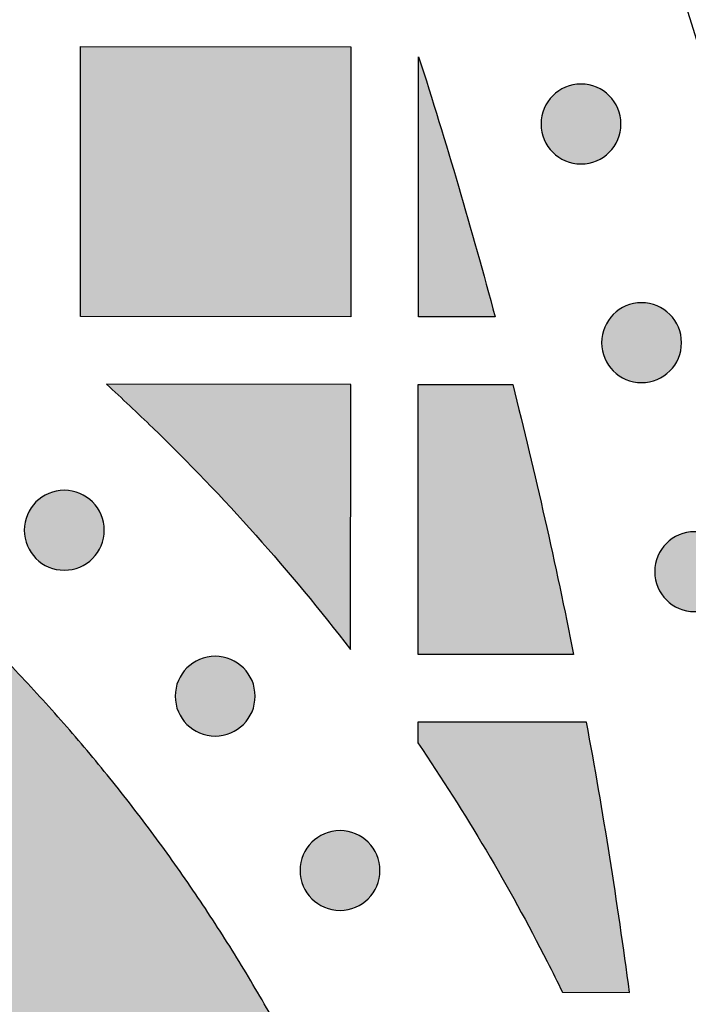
# Model space of a CAD drawing. Header units: millimetres. Extents: x -3873 to -97, y 912 to 4165.
# Tile 205 of 656: x -3120 to -3090, y 1489 to 1532. Entities that reach past the tile are written whole.
import ezdxf

# ---------------------------------------------------------------- set-up
doc = ezdxf.new("R2010")
doc.units = ezdxf.units.MM
doc.layers.add('pattern', color=7, linetype='Continuous', true_color=0x000000)

msp = doc.modelspace()

# ---------------------------------------------------------------- hatches: boundary and pattern name
at = {"layer": 'pattern'}
for points in [[(-3105.134, 1519.213), (-3117.134, 1519.224), (-3117.123, 1531.224), (-3105.123, 1531.212)], [(-3098.726, 1519.207), (-3102.134, 1519.21), (-3102.123, 1530.767), (-3100.352, 1525.008)], [(-3096.167, 1529.032), (-3096.139, 1529.059), (-3096.11, 1529.086), (-3096.08, 1529.113), (-3096.049, 1529.139), (-3096.018, 1529.165), (-3095.985, 1529.19), (-3095.952, 1529.215), (-3095.918, 1529.239), (-3095.883, 1529.262), (-3095.847, 1529.285), (-3095.811, 1529.307), (-3095.773, 1529.328), (-3095.735, 1529.349), (-3095.697, 1529.368), (-3095.657, 1529.387), (-3095.617, 1529.405), (-3095.576, 1529.422), (-3095.535, 1529.438), (-3095.493, 1529.453), (-3095.45, 1529.467), (-3095.407, 1529.48), (-3095.364, 1529.492), (-3095.32, 1529.503), (-3095.276, 1529.513), (-3095.231, 1529.522), (-3095.186, 1529.529), (-3095.141, 1529.536), (-3095.095, 1529.541), (-3095.05, 1529.545), (-3095.004, 1529.548), (-3094.958, 1529.55), (-3094.912, 1529.55), (-3094.866, 1529.55), (-3094.82, 1529.548), (-3094.775, 1529.545), (-3094.729, 1529.541), (-3094.683, 1529.535), (-3094.638, 1529.529), (-3094.593, 1529.521), (-3094.549, 1529.512), (-3094.504, 1529.502), (-3094.46, 1529.491), (-3094.417, 1529.479), (-3094.374, 1529.466), (-3094.332, 1529.452), (-3094.29, 1529.437), (-3094.248, 1529.421), (-3094.208, 1529.404), (-3094.167, 1529.386), (-3094.128, 1529.367), (-3094.089, 1529.347), (-3094.051, 1529.326), (-3094.014, 1529.305), (-3093.978, 1529.283), (-3093.942, 1529.26), (-3093.907, 1529.237), (-3093.873, 1529.213), (-3093.84, 1529.188), (-3093.807, 1529.163), (-3093.776, 1529.137), (-3093.745, 1529.111), (-3093.715, 1529.084), (-3093.686, 1529.057), (-3093.658, 1529.029), (-3093.63, 1529.001), (-3093.603, 1528.972), (-3093.577, 1528.942), (-3093.55, 1528.911), (-3093.525, 1528.88), (-3093.5, 1528.847), (-3093.475, 1528.814), (-3093.451, 1528.78), (-3093.428, 1528.745), (-3093.405, 1528.709), (-3093.383, 1528.673), (-3093.362, 1528.635), (-3093.341, 1528.597), (-3093.321, 1528.559), (-3093.303, 1528.519), (-3093.285, 1528.479), (-3093.268, 1528.438), (-3093.252, 1528.397), (-3093.237, 1528.355), (-3093.223, 1528.312), (-3093.21, 1528.269), (-3093.198, 1528.226), (-3093.187, 1528.182), (-3093.177, 1528.138), (-3093.168, 1528.093), (-3093.161, 1528.048), (-3093.154, 1528.003), (-3093.149, 1527.957), (-3093.145, 1527.912), (-3093.142, 1527.866), (-3093.14, 1527.82), (-3093.14, 1527.774), (-3093.14, 1527.728), (-3093.142, 1527.682), (-3093.145, 1527.637), (-3093.149, 1527.591), (-3093.155, 1527.545), (-3093.161, 1527.5), (-3093.169, 1527.455), (-3093.178, 1527.411), (-3093.187, 1527.366), (-3093.198, 1527.322), (-3093.21, 1527.279), (-3093.224, 1527.236), (-3093.238, 1527.194), (-3093.253, 1527.152), (-3093.269, 1527.11), (-3093.286, 1527.07), (-3093.304, 1527.03), (-3093.323, 1526.99), (-3093.343, 1526.951), (-3093.363, 1526.913), (-3093.385, 1526.876), (-3093.407, 1526.84), (-3093.429, 1526.804), (-3093.453, 1526.769), (-3093.477, 1526.735), (-3093.502, 1526.702), (-3093.527, 1526.669), (-3093.553, 1526.638), (-3093.579, 1526.607), (-3093.606, 1526.577), (-3093.633, 1526.548), (-3093.66, 1526.52), (-3093.689, 1526.493), (-3093.718, 1526.465), (-3093.748, 1526.439), (-3093.778, 1526.413), (-3093.81, 1526.387), (-3093.842, 1526.362), (-3093.876, 1526.337), (-3093.91, 1526.313), (-3093.945, 1526.29), (-3093.981, 1526.267), (-3094.017, 1526.245), (-3094.054, 1526.224), (-3094.092, 1526.203), (-3094.131, 1526.184), (-3094.171, 1526.165), (-3094.211, 1526.147), (-3094.251, 1526.13), (-3094.293, 1526.114), (-3094.335, 1526.099), (-3094.377, 1526.085), (-3094.42, 1526.072), (-3094.464, 1526.06), (-3094.508, 1526.049), (-3094.552, 1526.039), (-3094.597, 1526.03), (-3094.642, 1526.023), (-3094.687, 1526.016), (-3094.732, 1526.011), (-3094.778, 1526.007), (-3094.824, 1526.004), (-3094.87, 1526.002), (-3094.916, 1526.002), (-3094.961, 1526.002), (-3095.007, 1526.004), (-3095.053, 1526.007), (-3095.099, 1526.011), (-3095.144, 1526.017), (-3095.189, 1526.023), (-3095.234, 1526.031), (-3095.279, 1526.04), (-3095.323, 1526.049), (-3095.367, 1526.06), (-3095.411, 1526.073), (-3095.454, 1526.086), (-3095.496, 1526.1), (-3095.538, 1526.115), (-3095.579, 1526.131), (-3095.62, 1526.148), (-3095.66, 1526.166), (-3095.7, 1526.185), (-3095.738, 1526.205), (-3095.776, 1526.225), (-3095.814, 1526.247), (-3095.85, 1526.269), (-3095.886, 1526.291), (-3095.921, 1526.315), (-3095.955, 1526.339), (-3095.988, 1526.364), (-3096.02, 1526.389), (-3096.052, 1526.415), (-3096.083, 1526.441), (-3096.113, 1526.468), (-3096.141, 1526.495), (-3096.17, 1526.522), (-3096.197, 1526.551), (-3096.224, 1526.58), (-3096.251, 1526.61), (-3096.277, 1526.64), (-3096.303, 1526.672), (-3096.328, 1526.704), (-3096.353, 1526.738), (-3096.377, 1526.772), (-3096.4, 1526.807), (-3096.423, 1526.843), (-3096.445, 1526.879), (-3096.466, 1526.916), (-3096.486, 1526.954), (-3096.506, 1526.993), (-3096.525, 1527.033), (-3096.543, 1527.073), (-3096.56, 1527.113), (-3096.576, 1527.155), (-3096.591, 1527.197), (-3096.605, 1527.239), (-3096.618, 1527.282), (-3096.63, 1527.326), (-3096.641, 1527.37), (-3096.651, 1527.414), (-3096.66, 1527.459), (-3096.667, 1527.504), (-3096.674, 1527.549), (-3096.679, 1527.594), (-3096.683, 1527.64), (-3096.686, 1527.686), (-3096.688, 1527.732), (-3096.688, 1527.778), (-3096.687, 1527.823), (-3096.686, 1527.869), (-3096.683, 1527.915), (-3096.678, 1527.961), (-3096.673, 1528.006), (-3096.667, 1528.051), (-3096.659, 1528.096), (-3096.65, 1528.141), (-3096.64, 1528.185), (-3096.629, 1528.229), (-3096.617, 1528.273), (-3096.604, 1528.316), (-3096.59, 1528.358), (-3096.575, 1528.4), (-3096.559, 1528.441), (-3096.541, 1528.482), (-3096.524, 1528.522), (-3096.505, 1528.562), (-3096.485, 1528.6), (-3096.464, 1528.638), (-3096.443, 1528.676), (-3096.421, 1528.712), (-3096.398, 1528.748), (-3096.375, 1528.783), (-3096.351, 1528.817), (-3096.326, 1528.85), (-3096.301, 1528.882), (-3096.275, 1528.914), (-3096.249, 1528.945), (-3096.222, 1528.975), (-3096.195, 1529.004)], [(-3100.519, 1457.437), (-3100.543, 1459.243), (-3100.619, 1461.05), (-3100.748, 1462.857), (-3100.93, 1464.661), (-3101.164, 1466.46), (-3101.451, 1468.252), (-3101.79, 1470.033), (-3102.182, 1471.803), (-3102.625, 1473.557), (-3103.119, 1475.295), (-3103.664, 1477.014), (-3104.258, 1478.711), (-3104.901, 1480.385), (-3105.59, 1482.033), (-3106.326, 1483.653), (-3107.106, 1485.245), (-3107.845, 1486.66), (-3108.615, 1488.062), (-3109.413, 1489.449), (-3110.242, 1490.822), (-3111.099, 1492.178), (-3111.984, 1493.516), (-3112.898, 1494.837), (-3113.838, 1496.139), (-3114.806, 1497.421), (-3115.799, 1498.683), (-3116.818, 1499.923), (-3117.862, 1501.141), (-3118.93, 1502.337), (-3120.021, 1503.508), (-3121.135, 1504.656), (-3122.27, 1505.779), (-3124.046, 1507.459), (-3125.865, 1509.099), (-3127.726, 1510.698), (-3129.628, 1512.255), (-3131.569, 1513.767), (-3133.547, 1515.233), (-3135.561, 1516.652), (-3137.609, 1518.023), (-3139.69, 1519.344), (-3141.801, 1520.614), (-3143.94, 1521.832), (-3146.107, 1522.998), (-3148.298, 1524.11), (-3150.512, 1525.168), (-3152.747, 1526.171), (-3155.001, 1527.118), (-3171.697, 1520.742), (-3159.518, 1516), (-3157.528, 1515.164), (-3155.555, 1514.279), (-3153.6, 1513.345), (-3151.665, 1512.363), (-3149.753, 1511.334), (-3147.863, 1510.258), (-3146, 1509.137), (-3144.163, 1507.97), (-3142.354, 1506.76), (-3140.576, 1505.507), (-3138.83, 1504.213), (-3137.116, 1502.878), (-3135.437, 1501.504), (-3133.794, 1500.092), (-3132.188, 1498.643), (-3130.62, 1497.16), (-3129.66, 1496.211), (-3128.719, 1495.241), (-3127.796, 1494.25), (-3126.893, 1493.24), (-3126.011, 1492.21), (-3125.15, 1491.161), (-3124.31, 1490.095), (-3123.492, 1489.011), (-3122.696, 1487.91), (-3121.924, 1486.793), (-3121.175, 1485.662), (-3120.451, 1484.515), (-3119.751, 1483.355), (-3119.075, 1482.182), (-3118.425, 1480.997), (-3117.8, 1479.8), (-3117.175, 1478.524), (-3116.585, 1477.225), (-3116.032, 1475.902), (-3115.517, 1474.559), (-3115.041, 1473.196), (-3114.604, 1471.815), (-3114.208, 1470.419), (-3113.853, 1469.008), (-3113.539, 1467.586), (-3113.267, 1466.152), (-3113.037, 1464.711), (-3112.849, 1463.263), (-3112.703, 1461.81), (-3112.6, 1460.354), (-3112.538, 1458.898), (-3112.519, 1457.443), (-3112.54, 1455.988), (-3112.602, 1454.532), (-3112.707, 1453.077), (-3112.854, 1451.625), (-3113.043, 1450.177), (-3113.274, 1448.736), (-3113.548, 1447.303), (-3113.863, 1445.881), (-3114.219, 1444.471), (-3114.617, 1443.075), (-3115.055, 1441.695), (-3115.532, 1440.332), (-3116.048, 1438.99), (-3116.602, 1437.668), (-3117.193, 1436.368), (-3117.82, 1435.093), (-3118.446, 1433.897), (-3119.097, 1432.712), (-3119.773, 1431.54), (-3120.474, 1430.381), (-3121.2, 1429.235), (-3121.95, 1428.104), (-3122.723, 1426.988), (-3123.519, 1425.888), (-3124.338, 1424.804), (-3125.179, 1423.739), (-3126.041, 1422.691), (-3126.925, 1421.662), (-3127.828, 1420.652), (-3128.752, 1419.662), (-3129.694, 1418.693), (-3130.654, 1417.744), (-3132.224, 1416.263), (-3133.831, 1414.816), (-3135.476, 1413.405), (-3137.156, 1412.032), (-3138.87, 1410.699), (-3140.618, 1409.406), (-3142.397, 1408.155), (-3144.207, 1406.946), (-3146.045, 1405.781), (-3147.909, 1404.661), (-3149.8, 1403.587), (-3151.713, 1402.56), (-3153.649, 1401.58), (-3155.605, 1400.647), (-3157.579, 1399.764), (-3159.569, 1398.929), (-3171.752, 1394.198), (-3155.062, 1387.808), (-3152.807, 1388.753), (-3150.571, 1389.754), (-3148.356, 1390.81), (-3146.164, 1391.92), (-3143.997, 1393.084), (-3141.856, 1394.3), (-3139.744, 1395.569), (-3137.662, 1396.888), (-3135.613, 1398.257), (-3133.597, 1399.674), (-3131.618, 1401.139), (-3129.676, 1402.649), (-3127.773, 1404.204), (-3125.91, 1405.801), (-3124.089, 1407.44), (-3122.312, 1409.119), (-3121.176, 1410.24), (-3120.061, 1411.387), (-3118.969, 1412.558), (-3117.9, 1413.752), (-3116.855, 1414.969), (-3115.835, 1416.209), (-3114.841, 1417.469), (-3113.872, 1418.751), (-3112.93, 1420.052), (-3112.016, 1421.372), (-3111.129, 1422.71), (-3110.271, 1424.065), (-3109.441, 1425.437), (-3108.641, 1426.824), (-3107.871, 1428.225), (-3107.131, 1429.639), (-3106.349, 1431.23), (-3105.612, 1432.85), (-3104.92, 1434.497), (-3104.277, 1436.17), (-3103.681, 1437.867), (-3103.135, 1439.585), (-3102.639, 1441.322), (-3102.194, 1443.076), (-3101.801, 1444.845), (-3101.46, 1446.626), (-3101.172, 1448.417), (-3100.936, 1450.215), (-3100.753, 1452.019), (-3100.622, 1453.826), (-3100.545, 1455.632)], [(-3093.481, 1519.317), (-3093.453, 1519.344), (-3093.424, 1519.371), (-3093.394, 1519.398), (-3093.364, 1519.424), (-3093.332, 1519.45), (-3093.299, 1519.475), (-3093.266, 1519.5), (-3093.232, 1519.524), (-3093.197, 1519.547), (-3093.161, 1519.57), (-3093.125, 1519.592), (-3093.088, 1519.613), (-3093.05, 1519.634), (-3093.011, 1519.653), (-3092.971, 1519.672), (-3092.931, 1519.69), (-3092.89, 1519.707), (-3092.849, 1519.723), (-3092.807, 1519.738), (-3092.765, 1519.752), (-3092.722, 1519.765), (-3092.678, 1519.777), (-3092.634, 1519.788), (-3092.59, 1519.798), (-3092.545, 1519.807), (-3092.5, 1519.814), (-3092.455, 1519.821), (-3092.41, 1519.826), (-3092.364, 1519.83), (-3092.318, 1519.833), (-3092.272, 1519.835), (-3092.226, 1519.835), (-3092.18, 1519.835), (-3092.135, 1519.833), (-3092.089, 1519.83), (-3092.043, 1519.826), (-3091.998, 1519.82), (-3091.952, 1519.814), (-3091.907, 1519.806), (-3091.863, 1519.797), (-3091.819, 1519.787), (-3091.775, 1519.776), (-3091.731, 1519.764), (-3091.688, 1519.751), (-3091.646, 1519.737), (-3091.604, 1519.722), (-3091.563, 1519.706), (-3091.522, 1519.689), (-3091.482, 1519.671), (-3091.442, 1519.652), (-3091.404, 1519.632), (-3091.366, 1519.612), (-3091.328, 1519.59), (-3091.292, 1519.568), (-3091.256, 1519.545), (-3091.221, 1519.522), (-3091.187, 1519.498), (-3091.154, 1519.473), (-3091.122, 1519.448), (-3091.09, 1519.422), (-3091.059, 1519.396), (-3091.029, 1519.369), (-3091, 1519.342), (-3090.972, 1519.314), (-3090.945, 1519.286), (-3090.918, 1519.257), (-3090.891, 1519.227), (-3090.865, 1519.197), (-3090.839, 1519.165), (-3090.814, 1519.132), (-3090.789, 1519.099), (-3090.765, 1519.065), (-3090.742, 1519.03), (-3090.719, 1518.994), (-3090.697, 1518.958), (-3090.676, 1518.921), (-3090.655, 1518.882), (-3090.636, 1518.844), (-3090.617, 1518.804), (-3090.599, 1518.764), (-3090.582, 1518.723), (-3090.566, 1518.682), (-3090.551, 1518.64), (-3090.537, 1518.598), (-3090.524, 1518.555), (-3090.512, 1518.511), (-3090.501, 1518.467), (-3090.491, 1518.423), (-3090.482, 1518.378), (-3090.475, 1518.333), (-3090.468, 1518.288), (-3090.463, 1518.243), (-3090.459, 1518.197), (-3090.456, 1518.151), (-3090.454, 1518.105), (-3090.454, 1518.059), (-3090.454, 1518.013), (-3090.456, 1517.968), (-3090.459, 1517.922), (-3090.463, 1517.876), (-3090.469, 1517.831), (-3090.475, 1517.785), (-3090.483, 1517.74), (-3090.492, 1517.696), (-3090.502, 1517.652), (-3090.513, 1517.608), (-3090.525, 1517.564), (-3090.538, 1517.521), (-3090.552, 1517.479), (-3090.567, 1517.437), (-3090.583, 1517.395), (-3090.6, 1517.355), (-3090.618, 1517.315), (-3090.637, 1517.275), (-3090.657, 1517.237), (-3090.677, 1517.199), (-3090.699, 1517.161), (-3090.721, 1517.125), (-3090.744, 1517.089), (-3090.767, 1517.054), (-3090.791, 1517.02), (-3090.816, 1516.987), (-3090.841, 1516.954), (-3090.867, 1516.923), (-3090.893, 1516.892), (-3090.92, 1516.862), (-3090.947, 1516.833), (-3090.975, 1516.805), (-3091.003, 1516.778), (-3091.032, 1516.751), (-3091.062, 1516.724), (-3091.093, 1516.698), (-3091.124, 1516.672), (-3091.157, 1516.647), (-3091.19, 1516.622), (-3091.224, 1516.598), (-3091.259, 1516.575), (-3091.295, 1516.552), (-3091.331, 1516.53), (-3091.369, 1516.509), (-3091.407, 1516.488), (-3091.445, 1516.469), (-3091.485, 1516.45), (-3091.525, 1516.432), (-3091.566, 1516.415), (-3091.607, 1516.399), (-3091.649, 1516.384), (-3091.691, 1516.37), (-3091.734, 1516.357), (-3091.778, 1516.345), (-3091.822, 1516.334), (-3091.866, 1516.324), (-3091.911, 1516.315), (-3091.956, 1516.308), (-3092.001, 1516.301), (-3092.047, 1516.296), (-3092.092, 1516.292), (-3092.138, 1516.289), (-3092.184, 1516.287), (-3092.23, 1516.287), (-3092.276, 1516.287), (-3092.322, 1516.289), (-3092.367, 1516.292), (-3092.413, 1516.296), (-3092.458, 1516.302), (-3092.504, 1516.308), (-3092.549, 1516.316), (-3092.593, 1516.325), (-3092.638, 1516.335), (-3092.681, 1516.346), (-3092.725, 1516.358), (-3092.768, 1516.371), (-3092.81, 1516.385), (-3092.852, 1516.4), (-3092.894, 1516.416), (-3092.934, 1516.433), (-3092.974, 1516.451), (-3093.014, 1516.47), (-3093.053, 1516.49), (-3093.091, 1516.51), (-3093.128, 1516.532), (-3093.164, 1516.554), (-3093.2, 1516.577), (-3093.235, 1516.6), (-3093.269, 1516.624), (-3093.302, 1516.649), (-3093.335, 1516.674), (-3093.366, 1516.7), (-3093.397, 1516.726), (-3093.427, 1516.753), (-3093.456, 1516.78), (-3093.484, 1516.808), (-3093.511, 1516.836), (-3093.539, 1516.865), (-3093.565, 1516.895), (-3093.591, 1516.926), (-3093.617, 1516.957), (-3093.642, 1516.99), (-3093.667, 1517.023), (-3093.691, 1517.057), (-3093.714, 1517.092), (-3093.737, 1517.128), (-3093.759, 1517.164), (-3093.78, 1517.202), (-3093.801, 1517.24), (-3093.82, 1517.278), (-3093.839, 1517.318), (-3093.857, 1517.358), (-3093.874, 1517.399), (-3093.89, 1517.44), (-3093.905, 1517.482), (-3093.919, 1517.524), (-3093.932, 1517.567), (-3093.944, 1517.611), (-3093.955, 1517.655), (-3093.965, 1517.699), (-3093.974, 1517.744), (-3093.981, 1517.789), (-3093.988, 1517.834), (-3093.993, 1517.879), (-3093.997, 1517.925), (-3094, 1517.971), (-3094.002, 1518.017), (-3094.002, 1518.063), (-3094.002, 1518.109), (-3094, 1518.155), (-3093.997, 1518.2), (-3093.993, 1518.246), (-3093.987, 1518.291), (-3093.981, 1518.337), (-3093.973, 1518.382), (-3093.964, 1518.426), (-3093.954, 1518.471), (-3093.943, 1518.514), (-3093.931, 1518.558), (-3093.918, 1518.601), (-3093.904, 1518.643), (-3093.889, 1518.685), (-3093.873, 1518.727), (-3093.856, 1518.767), (-3093.838, 1518.807), (-3093.819, 1518.847), (-3093.799, 1518.885), (-3093.779, 1518.923), (-3093.757, 1518.961), (-3093.735, 1518.997), (-3093.713, 1519.033), (-3093.689, 1519.068), (-3093.665, 1519.102), (-3093.64, 1519.135), (-3093.615, 1519.168), (-3093.589, 1519.199), (-3093.563, 1519.23), (-3093.536, 1519.26), (-3093.509, 1519.289)], [(-3115.975, 1516.223), (-3113.92, 1514.28), (-3112.746, 1513.122), (-3111.593, 1511.941), (-3110.462, 1510.74), (-3109.353, 1509.517), (-3108.266, 1508.274), (-3107.203, 1507.011), (-3106.163, 1505.73), (-3105.148, 1504.43), (-3105.137, 1516.212)], [(-3097.947, 1516.206), (-3096.518, 1510.222), (-3095.243, 1504.203), (-3102.148, 1504.21), (-3102.137, 1516.21)], [(-3119.102, 1510.987), (-3119.074, 1511.015), (-3119.045, 1511.042), (-3119.015, 1511.068), (-3118.984, 1511.095), (-3118.953, 1511.12), (-3118.92, 1511.146), (-3118.887, 1511.17), (-3118.853, 1511.194), (-3118.818, 1511.218), (-3118.782, 1511.24), (-3118.746, 1511.262), (-3118.708, 1511.283), (-3118.67, 1511.304), (-3118.631, 1511.324), (-3118.592, 1511.342), (-3118.552, 1511.36), (-3118.511, 1511.377), (-3118.47, 1511.393), (-3118.428, 1511.408), (-3118.385, 1511.422), (-3118.342, 1511.436), (-3118.299, 1511.447), (-3118.255, 1511.458), (-3118.211, 1511.468), (-3118.166, 1511.477), (-3118.121, 1511.485), (-3118.076, 1511.491), (-3118.03, 1511.496), (-3117.985, 1511.5), (-3117.939, 1511.503), (-3117.893, 1511.505), (-3117.847, 1511.506), (-3117.801, 1511.505), (-3117.755, 1511.503), (-3117.709, 1511.5), (-3117.664, 1511.496), (-3117.618, 1511.491), (-3117.573, 1511.484), (-3117.528, 1511.476), (-3117.484, 1511.468), (-3117.439, 1511.458), (-3117.395, 1511.447), (-3117.352, 1511.435), (-3117.309, 1511.421), (-3117.266, 1511.407), (-3117.225, 1511.392), (-3117.183, 1511.376), (-3117.142, 1511.359), (-3117.102, 1511.341), (-3117.063, 1511.322), (-3117.024, 1511.302), (-3116.986, 1511.282), (-3116.949, 1511.261), (-3116.913, 1511.238), (-3116.877, 1511.216), (-3116.842, 1511.192), (-3116.808, 1511.168), (-3116.775, 1511.143), (-3116.742, 1511.118), (-3116.711, 1511.092), (-3116.68, 1511.066), (-3116.65, 1511.039), (-3116.621, 1511.012), (-3116.593, 1510.985), (-3116.565, 1510.956), (-3116.538, 1510.927), (-3116.512, 1510.898), (-3116.485, 1510.867), (-3116.46, 1510.835), (-3116.434, 1510.803), (-3116.41, 1510.769), (-3116.386, 1510.735), (-3116.362, 1510.7), (-3116.34, 1510.665), (-3116.318, 1510.628), (-3116.297, 1510.591), (-3116.276, 1510.553), (-3116.256, 1510.514), (-3116.238, 1510.475), (-3116.22, 1510.434), (-3116.203, 1510.394), (-3116.187, 1510.352), (-3116.172, 1510.31), (-3116.158, 1510.268), (-3116.144, 1510.225), (-3116.132, 1510.181), (-3116.122, 1510.137), (-3116.112, 1510.093), (-3116.103, 1510.048), (-3116.095, 1510.004), (-3116.089, 1509.958), (-3116.084, 1509.913), (-3116.08, 1509.867), (-3116.077, 1509.821), (-3116.075, 1509.775), (-3116.074, 1509.73), (-3116.075, 1509.684), (-3116.077, 1509.638), (-3116.08, 1509.592), (-3116.084, 1509.546), (-3116.089, 1509.501), (-3116.096, 1509.456), (-3116.104, 1509.411), (-3116.112, 1509.366), (-3116.122, 1509.322), (-3116.133, 1509.278), (-3116.145, 1509.234), (-3116.159, 1509.191), (-3116.173, 1509.149), (-3116.188, 1509.107), (-3116.204, 1509.066), (-3116.221, 1509.025), (-3116.239, 1508.985), (-3116.258, 1508.945), (-3116.278, 1508.907), (-3116.298, 1508.869), (-3116.319, 1508.832), (-3116.342, 1508.795), (-3116.364, 1508.759), (-3116.388, 1508.724), (-3116.412, 1508.69), (-3116.437, 1508.657), (-3116.462, 1508.625), (-3116.488, 1508.593), (-3116.514, 1508.562), (-3116.541, 1508.533), (-3116.568, 1508.504), (-3116.595, 1508.475), (-3116.623, 1508.448), (-3116.653, 1508.421), (-3116.682, 1508.394), (-3116.713, 1508.368), (-3116.745, 1508.342), (-3116.777, 1508.317), (-3116.811, 1508.292), (-3116.845, 1508.268), (-3116.88, 1508.245), (-3116.915, 1508.222), (-3116.952, 1508.2), (-3116.989, 1508.179), (-3117.027, 1508.159), (-3117.066, 1508.139), (-3117.105, 1508.12), (-3117.146, 1508.102), (-3117.186, 1508.085), (-3117.228, 1508.069), (-3117.27, 1508.054), (-3117.312, 1508.04), (-3117.355, 1508.027), (-3117.399, 1508.015), (-3117.443, 1508.004), (-3117.487, 1507.994), (-3117.531, 1507.986), (-3117.576, 1507.978), (-3117.622, 1507.972), (-3117.667, 1507.966), (-3117.713, 1507.962), (-3117.759, 1507.959), (-3117.805, 1507.957), (-3117.85, 1507.957), (-3117.896, 1507.958), (-3117.942, 1507.959), (-3117.988, 1507.962), (-3118.034, 1507.967), (-3118.079, 1507.972), (-3118.124, 1507.978), (-3118.169, 1507.986), (-3118.214, 1507.995), (-3118.258, 1508.005), (-3118.302, 1508.016), (-3118.346, 1508.028), (-3118.389, 1508.041), (-3118.431, 1508.055), (-3118.473, 1508.07), (-3118.514, 1508.086), (-3118.555, 1508.104), (-3118.595, 1508.122), (-3118.634, 1508.14), (-3118.673, 1508.16), (-3118.711, 1508.181), (-3118.748, 1508.202), (-3118.785, 1508.224), (-3118.821, 1508.247), (-3118.856, 1508.27), (-3118.89, 1508.294), (-3118.923, 1508.319), (-3118.955, 1508.344), (-3118.987, 1508.37), (-3119.018, 1508.396), (-3119.047, 1508.423), (-3119.076, 1508.45), (-3119.105, 1508.478), (-3119.132, 1508.506), (-3119.159, 1508.535), (-3119.186, 1508.565), (-3119.212, 1508.596), (-3119.238, 1508.627), (-3119.263, 1508.66), (-3119.288, 1508.693), (-3119.312, 1508.727), (-3119.335, 1508.762), (-3119.358, 1508.798), (-3119.38, 1508.834), (-3119.401, 1508.872), (-3119.421, 1508.91), (-3119.441, 1508.949), (-3119.46, 1508.988), (-3119.478, 1509.028), (-3119.495, 1509.069), (-3119.511, 1509.11), (-3119.526, 1509.152), (-3119.54, 1509.195), (-3119.553, 1509.238), (-3119.565, 1509.281), (-3119.576, 1509.325), (-3119.586, 1509.369), (-3119.594, 1509.414), (-3119.602, 1509.459), (-3119.608, 1509.504), (-3119.614, 1509.55), (-3119.618, 1509.595), (-3119.621, 1509.641), (-3119.622, 1509.687), (-3119.623, 1509.733), (-3119.622, 1509.779), (-3119.621, 1509.825), (-3119.618, 1509.871), (-3119.613, 1509.916), (-3119.608, 1509.962), (-3119.602, 1510.007), (-3119.594, 1510.052), (-3119.585, 1510.096), (-3119.575, 1510.141), (-3119.564, 1510.185), (-3119.552, 1510.228), (-3119.539, 1510.271), (-3119.525, 1510.314), (-3119.51, 1510.355), (-3119.493, 1510.397), (-3119.476, 1510.438), (-3119.458, 1510.478), (-3119.44, 1510.517), (-3119.42, 1510.556), (-3119.399, 1510.594), (-3119.378, 1510.631), (-3119.356, 1510.667), (-3119.333, 1510.703), (-3119.31, 1510.738), (-3119.286, 1510.772), (-3119.261, 1510.805), (-3119.236, 1510.838), (-3119.21, 1510.869), (-3119.184, 1510.9), (-3119.157, 1510.93), (-3119.13, 1510.959)], [(-3091.125, 1509.146), (-3091.097, 1509.173), (-3091.068, 1509.201), (-3091.038, 1509.227), (-3091.007, 1509.253), (-3090.975, 1509.279), (-3090.943, 1509.304), (-3090.91, 1509.329), (-3090.875, 1509.353), (-3090.84, 1509.376), (-3090.805, 1509.399), (-3090.768, 1509.421), (-3090.731, 1509.442), (-3090.693, 1509.463), (-3090.654, 1509.482), (-3090.615, 1509.501), (-3090.575, 1509.519), (-3090.534, 1509.536), (-3090.492, 1509.552), (-3090.451, 1509.567), (-3090.408, 1509.581), (-3090.365, 1509.594), (-3090.322, 1509.606), (-3090.278, 1509.617), (-3090.233, 1509.627), (-3090.189, 1509.636), (-3090.144, 1509.643), (-3090.098, 1509.65), (-3090.053, 1509.655), (-3090.007, 1509.659), (-3089.962, 1509.662), (-3089.916, 1509.664), (-3089.87, 1509.664), (-3089.824, 1509.664), (-3089.778, 1509.662), (-3089.732, 1509.659), (-3089.687, 1509.655), (-3089.641, 1509.649), (-3089.596, 1509.643), (-3089.551, 1509.635), (-3089.506, 1509.626), (-3089.462, 1509.616), (-3089.418, 1509.605), (-3089.375, 1509.593), (-3089.332, 1509.58), (-3089.289, 1509.566), (-3089.247, 1509.551), (-3089.206, 1509.535), (-3089.165, 1509.518), (-3089.125, 1509.5), (-3089.086, 1509.481), (-3089.047, 1509.461), (-3089.009, 1509.441), (-3088.972, 1509.419), (-3088.935, 1509.397), (-3088.9, 1509.375), (-3088.865, 1509.351), (-3088.831, 1509.327), (-3088.797, 1509.302), (-3088.765, 1509.277), (-3088.733, 1509.251), (-3088.703, 1509.225), (-3088.673, 1509.198), (-3088.644, 1509.171), (-3088.616, 1509.143), (-3088.588, 1509.115), (-3088.561, 1509.086), (-3088.534, 1509.056), (-3088.508, 1509.026), (-3088.482, 1508.994), (-3088.457, 1508.961), (-3088.433, 1508.928), (-3088.409, 1508.894), (-3088.385, 1508.859), (-3088.362, 1508.823), (-3088.34, 1508.787), (-3088.319, 1508.75), (-3088.299, 1508.712), (-3088.279, 1508.673), (-3088.26, 1508.633), (-3088.242, 1508.593), (-3088.225, 1508.552), (-3088.209, 1508.511), (-3088.194, 1508.469), (-3088.18, 1508.427), (-3088.167, 1508.384), (-3088.155, 1508.34), (-3088.144, 1508.296), (-3088.134, 1508.252), (-3088.126, 1508.207), (-3088.118, 1508.162), (-3088.112, 1508.117), (-3088.106, 1508.072), (-3088.102, 1508.026), (-3088.099, 1507.98), (-3088.098, 1507.934), (-3088.097, 1507.888), (-3088.098, 1507.842), (-3088.1, 1507.797), (-3088.103, 1507.751), (-3088.107, 1507.705), (-3088.112, 1507.66), (-3088.119, 1507.614), (-3088.126, 1507.569), (-3088.135, 1507.525), (-3088.145, 1507.481), (-3088.156, 1507.437), (-3088.168, 1507.393), (-3088.181, 1507.35), (-3088.195, 1507.308), (-3088.211, 1507.266), (-3088.227, 1507.225), (-3088.244, 1507.184), (-3088.262, 1507.144), (-3088.281, 1507.104), (-3088.3, 1507.066), (-3088.321, 1507.028), (-3088.342, 1506.99), (-3088.364, 1506.954), (-3088.387, 1506.918), (-3088.41, 1506.883), (-3088.435, 1506.849), (-3088.459, 1506.816), (-3088.484, 1506.784), (-3088.51, 1506.752), (-3088.537, 1506.721), (-3088.563, 1506.691), (-3088.59, 1506.662), (-3088.618, 1506.634), (-3088.646, 1506.607), (-3088.675, 1506.58), (-3088.705, 1506.553), (-3088.736, 1506.527), (-3088.768, 1506.501), (-3088.8, 1506.476), (-3088.833, 1506.451), (-3088.867, 1506.427), (-3088.902, 1506.404), (-3088.938, 1506.381), (-3088.975, 1506.359), (-3089.012, 1506.338), (-3089.05, 1506.317), (-3089.089, 1506.298), (-3089.128, 1506.279), (-3089.168, 1506.261), (-3089.209, 1506.244), (-3089.25, 1506.228), (-3089.292, 1506.213), (-3089.335, 1506.199), (-3089.378, 1506.186), (-3089.421, 1506.174), (-3089.465, 1506.163), (-3089.51, 1506.153), (-3089.554, 1506.144), (-3089.599, 1506.137), (-3089.644, 1506.13), (-3089.69, 1506.125), (-3089.736, 1506.121), (-3089.781, 1506.118), (-3089.827, 1506.116), (-3089.873, 1506.116), (-3089.919, 1506.116), (-3089.965, 1506.118), (-3090.011, 1506.121), (-3090.056, 1506.125), (-3090.102, 1506.131), (-3090.147, 1506.137), (-3090.192, 1506.145), (-3090.237, 1506.154), (-3090.281, 1506.164), (-3090.325, 1506.175), (-3090.368, 1506.187), (-3090.411, 1506.2), (-3090.454, 1506.214), (-3090.496, 1506.229), (-3090.537, 1506.245), (-3090.578, 1506.262), (-3090.618, 1506.28), (-3090.657, 1506.299), (-3090.696, 1506.319), (-3090.734, 1506.339), (-3090.771, 1506.361), (-3090.808, 1506.383), (-3090.843, 1506.406), (-3090.878, 1506.429), (-3090.912, 1506.453), (-3090.946, 1506.478), (-3090.978, 1506.503), (-3091.01, 1506.529), (-3091.04, 1506.555), (-3091.07, 1506.582), (-3091.099, 1506.609), (-3091.127, 1506.637), (-3091.155, 1506.665), (-3091.182, 1506.694), (-3091.209, 1506.724), (-3091.235, 1506.755), (-3091.261, 1506.786), (-3091.286, 1506.819), (-3091.31, 1506.852), (-3091.334, 1506.886), (-3091.358, 1506.921), (-3091.38, 1506.957), (-3091.402, 1506.993), (-3091.424, 1507.031), (-3091.444, 1507.069), (-3091.464, 1507.107), (-3091.483, 1507.147), (-3091.5, 1507.187), (-3091.517, 1507.228), (-3091.533, 1507.269), (-3091.549, 1507.311), (-3091.563, 1507.353), (-3091.576, 1507.396), (-3091.588, 1507.44), (-3091.599, 1507.484), (-3091.608, 1507.528), (-3091.617, 1507.573), (-3091.625, 1507.618), (-3091.631, 1507.663), (-3091.636, 1507.709), (-3091.641, 1507.754), (-3091.643, 1507.8), (-3091.645, 1507.846), (-3091.646, 1507.892), (-3091.645, 1507.938), (-3091.643, 1507.984), (-3091.64, 1508.029), (-3091.636, 1508.075), (-3091.631, 1508.12), (-3091.624, 1508.166), (-3091.617, 1508.211), (-3091.608, 1508.255), (-3091.598, 1508.3), (-3091.587, 1508.343), (-3091.575, 1508.387), (-3091.562, 1508.43), (-3091.547, 1508.472), (-3091.532, 1508.514), (-3091.516, 1508.556), (-3091.499, 1508.596), (-3091.481, 1508.636), (-3091.462, 1508.676), (-3091.443, 1508.715), (-3091.422, 1508.753), (-3091.401, 1508.79), (-3091.379, 1508.826), (-3091.356, 1508.862), (-3091.332, 1508.897), (-3091.308, 1508.931), (-3091.284, 1508.964), (-3091.258, 1508.997), (-3091.233, 1509.028), (-3091.206, 1509.059), (-3091.18, 1509.089), (-3091.152, 1509.118)], [(-3112.405, 1503.616), (-3112.376, 1503.643), (-3112.347, 1503.67), (-3112.317, 1503.697), (-3112.287, 1503.723), (-3112.255, 1503.749), (-3112.223, 1503.774), (-3112.189, 1503.799), (-3112.155, 1503.823), (-3112.12, 1503.846), (-3112.084, 1503.869), (-3112.048, 1503.891), (-3112.011, 1503.912), (-3111.973, 1503.932), (-3111.934, 1503.952), (-3111.894, 1503.971), (-3111.854, 1503.989), (-3111.814, 1504.006), (-3111.772, 1504.022), (-3111.73, 1504.037), (-3111.688, 1504.051), (-3111.645, 1504.064), (-3111.601, 1504.076), (-3111.557, 1504.087), (-3111.513, 1504.097), (-3111.468, 1504.105), (-3111.423, 1504.113), (-3111.378, 1504.119), (-3111.333, 1504.125), (-3111.287, 1504.129), (-3111.241, 1504.132), (-3111.195, 1504.133), (-3111.149, 1504.134), (-3111.103, 1504.133), (-3111.058, 1504.132), (-3111.012, 1504.129), (-3110.966, 1504.124), (-3110.921, 1504.119), (-3110.875, 1504.113), (-3110.831, 1504.105), (-3110.786, 1504.096), (-3110.742, 1504.086), (-3110.698, 1504.075), (-3110.654, 1504.063), (-3110.611, 1504.05), (-3110.569, 1504.036), (-3110.527, 1504.021), (-3110.486, 1504.004), (-3110.445, 1503.987), (-3110.405, 1503.969), (-3110.365, 1503.951), (-3110.327, 1503.931), (-3110.289, 1503.91), (-3110.251, 1503.889), (-3110.215, 1503.867), (-3110.179, 1503.844), (-3110.144, 1503.821), (-3110.11, 1503.797), (-3110.077, 1503.772), (-3110.045, 1503.747), (-3110.013, 1503.721), (-3109.982, 1503.695), (-3109.952, 1503.668), (-3109.923, 1503.641), (-3109.895, 1503.613), (-3109.868, 1503.585), (-3109.841, 1503.556), (-3109.814, 1503.526), (-3109.788, 1503.495), (-3109.762, 1503.464), (-3109.737, 1503.431), (-3109.712, 1503.398), (-3109.688, 1503.364), (-3109.665, 1503.329), (-3109.642, 1503.293), (-3109.62, 1503.257), (-3109.599, 1503.219), (-3109.578, 1503.181), (-3109.559, 1503.142), (-3109.54, 1503.103), (-3109.522, 1503.063), (-3109.505, 1503.022), (-3109.489, 1502.981), (-3109.474, 1502.939), (-3109.46, 1502.896), (-3109.447, 1502.853), (-3109.435, 1502.81), (-3109.424, 1502.766), (-3109.414, 1502.722), (-3109.405, 1502.677), (-3109.398, 1502.632), (-3109.391, 1502.587), (-3109.386, 1502.541), (-3109.382, 1502.496), (-3109.379, 1502.45), (-3109.377, 1502.404), (-3109.377, 1502.358), (-3109.377, 1502.312), (-3109.379, 1502.266), (-3109.382, 1502.22), (-3109.386, 1502.175), (-3109.392, 1502.129), (-3109.398, 1502.084), (-3109.406, 1502.039), (-3109.415, 1501.995), (-3109.425, 1501.95), (-3109.436, 1501.906), (-3109.448, 1501.863), (-3109.461, 1501.82), (-3109.475, 1501.777), (-3109.49, 1501.736), (-3109.506, 1501.694), (-3109.523, 1501.653), (-3109.541, 1501.613), (-3109.56, 1501.574), (-3109.58, 1501.535), (-3109.601, 1501.497), (-3109.622, 1501.46), (-3109.644, 1501.424), (-3109.667, 1501.388), (-3109.69, 1501.353), (-3109.714, 1501.319), (-3109.739, 1501.286), (-3109.764, 1501.253), (-3109.79, 1501.222), (-3109.816, 1501.191), (-3109.843, 1501.161), (-3109.87, 1501.132), (-3109.898, 1501.104), (-3109.926, 1501.076), (-3109.955, 1501.049), (-3109.985, 1501.023), (-3110.016, 1500.996), (-3110.047, 1500.971), (-3110.08, 1500.945), (-3110.113, 1500.921), (-3110.147, 1500.897), (-3110.182, 1500.873), (-3110.218, 1500.851), (-3110.254, 1500.829), (-3110.292, 1500.808), (-3110.33, 1500.787), (-3110.368, 1500.767), (-3110.408, 1500.749), (-3110.448, 1500.731), (-3110.489, 1500.714), (-3110.53, 1500.698), (-3110.572, 1500.683), (-3110.614, 1500.669), (-3110.657, 1500.655), (-3110.701, 1500.643), (-3110.745, 1500.633), (-3110.789, 1500.623), (-3110.834, 1500.614), (-3110.879, 1500.606), (-3110.924, 1500.6), (-3110.97, 1500.595), (-3111.015, 1500.591), (-3111.061, 1500.588), (-3111.107, 1500.586), (-3111.153, 1500.585), (-3111.199, 1500.586), (-3111.245, 1500.588), (-3111.29, 1500.591), (-3111.336, 1500.595), (-3111.381, 1500.6), (-3111.427, 1500.607), (-3111.472, 1500.615), (-3111.516, 1500.623), (-3111.561, 1500.633), (-3111.605, 1500.644), (-3111.648, 1500.656), (-3111.691, 1500.67), (-3111.733, 1500.684), (-3111.775, 1500.699), (-3111.817, 1500.715), (-3111.857, 1500.732), (-3111.897, 1500.75), (-3111.937, 1500.769), (-3111.976, 1500.789), (-3112.014, 1500.809), (-3112.051, 1500.83), (-3112.087, 1500.853), (-3112.123, 1500.875), (-3112.158, 1500.899), (-3112.192, 1500.923), (-3112.225, 1500.948), (-3112.258, 1500.973), (-3112.289, 1500.999), (-3112.32, 1501.025), (-3112.35, 1501.052), (-3112.379, 1501.079), (-3112.407, 1501.106), (-3112.434, 1501.134), (-3112.462, 1501.164), (-3112.488, 1501.193), (-3112.514, 1501.224), (-3112.54, 1501.256), (-3112.565, 1501.288), (-3112.59, 1501.322), (-3112.614, 1501.356), (-3112.637, 1501.391), (-3112.66, 1501.426), (-3112.682, 1501.463), (-3112.703, 1501.5), (-3112.724, 1501.538), (-3112.743, 1501.577), (-3112.762, 1501.616), (-3112.78, 1501.657), (-3112.797, 1501.697), (-3112.813, 1501.739), (-3112.828, 1501.781), (-3112.842, 1501.823), (-3112.855, 1501.866), (-3112.867, 1501.91), (-3112.878, 1501.954), (-3112.888, 1501.998), (-3112.897, 1502.042), (-3112.904, 1502.087), (-3112.911, 1502.133), (-3112.916, 1502.178), (-3112.92, 1502.224), (-3112.923, 1502.27), (-3112.925, 1502.316), (-3112.925, 1502.361), (-3112.925, 1502.407), (-3112.923, 1502.453), (-3112.92, 1502.499), (-3112.916, 1502.545), (-3112.91, 1502.59), (-3112.904, 1502.635), (-3112.896, 1502.68), (-3112.887, 1502.725), (-3112.877, 1502.769), (-3112.866, 1502.813), (-3112.854, 1502.857), (-3112.841, 1502.9), (-3112.827, 1502.942), (-3112.812, 1502.984), (-3112.796, 1503.025), (-3112.779, 1503.066), (-3112.761, 1503.106), (-3112.742, 1503.145), (-3112.722, 1503.184), (-3112.702, 1503.222), (-3112.68, 1503.259), (-3112.658, 1503.296), (-3112.636, 1503.332), (-3112.612, 1503.367), (-3112.588, 1503.401), (-3112.563, 1503.434), (-3112.538, 1503.466), (-3112.512, 1503.498), (-3112.486, 1503.529), (-3112.459, 1503.558), (-3112.432, 1503.587)], [(-3096.413, 1490.572), (-3095.734, 1489.204), (-3092.763, 1489.201), (-3093.639, 1495.214), (-3094.668, 1501.202), (-3102.151, 1501.21), (-3102.152, 1500.281), (-3100.604, 1497.923), (-3099.13, 1495.517), (-3097.732, 1493.065)], [(-3106.863, 1495.87), (-3106.835, 1495.897), (-3106.806, 1495.925), (-3106.776, 1495.951), (-3106.745, 1495.977), (-3106.714, 1496.003), (-3106.681, 1496.028), (-3106.648, 1496.053), (-3106.614, 1496.077), (-3106.579, 1496.1), (-3106.543, 1496.123), (-3106.507, 1496.145), (-3106.469, 1496.166), (-3106.431, 1496.187), (-3106.393, 1496.206), (-3106.353, 1496.225), (-3106.313, 1496.243), (-3106.272, 1496.26), (-3106.231, 1496.276), (-3106.189, 1496.291), (-3106.147, 1496.305), (-3106.104, 1496.318), (-3106.06, 1496.33), (-3106.016, 1496.341), (-3105.972, 1496.351), (-3105.927, 1496.36), (-3105.882, 1496.367), (-3105.837, 1496.374), (-3105.791, 1496.379), (-3105.746, 1496.383), (-3105.7, 1496.386), (-3105.654, 1496.388), (-3105.608, 1496.388), (-3105.562, 1496.388), (-3105.516, 1496.386), (-3105.471, 1496.383), (-3105.425, 1496.379), (-3105.38, 1496.373), (-3105.334, 1496.367), (-3105.289, 1496.359), (-3105.245, 1496.35), (-3105.2, 1496.341), (-3105.157, 1496.33), (-3105.113, 1496.317), (-3105.07, 1496.304), (-3105.028, 1496.29), (-3104.986, 1496.275), (-3104.944, 1496.259), (-3104.904, 1496.242), (-3104.864, 1496.224), (-3104.824, 1496.205), (-3104.785, 1496.185), (-3104.747, 1496.165), (-3104.71, 1496.143), (-3104.674, 1496.121), (-3104.638, 1496.099), (-3104.603, 1496.075), (-3104.569, 1496.051), (-3104.536, 1496.026), (-3104.503, 1496.001), (-3104.472, 1495.975), (-3104.441, 1495.949), (-3104.411, 1495.922), (-3104.382, 1495.895), (-3104.354, 1495.868), (-3104.327, 1495.839), (-3104.299, 1495.81), (-3104.273, 1495.78), (-3104.247, 1495.75), (-3104.221, 1495.718), (-3104.196, 1495.686), (-3104.171, 1495.652), (-3104.147, 1495.618), (-3104.124, 1495.583), (-3104.101, 1495.547), (-3104.079, 1495.511), (-3104.058, 1495.474), (-3104.037, 1495.436), (-3104.018, 1495.397), (-3103.999, 1495.357), (-3103.981, 1495.317), (-3103.964, 1495.277), (-3103.948, 1495.235), (-3103.933, 1495.193), (-3103.919, 1495.151), (-3103.906, 1495.108), (-3103.894, 1495.064), (-3103.883, 1495.02), (-3103.873, 1494.976), (-3103.864, 1494.931), (-3103.857, 1494.886), (-3103.85, 1494.841), (-3103.845, 1494.796), (-3103.841, 1494.75), (-3103.838, 1494.704), (-3103.836, 1494.658), (-3103.836, 1494.612), (-3103.836, 1494.567), (-3103.838, 1494.521), (-3103.841, 1494.475), (-3103.845, 1494.429), (-3103.851, 1494.384), (-3103.857, 1494.338), (-3103.865, 1494.294), (-3103.874, 1494.249), (-3103.884, 1494.205), (-3103.895, 1494.161), (-3103.907, 1494.117), (-3103.92, 1494.074), (-3103.934, 1494.032), (-3103.949, 1493.99), (-3103.965, 1493.949), (-3103.982, 1493.908), (-3104, 1493.868), (-3104.019, 1493.828), (-3104.039, 1493.79), (-3104.059, 1493.752), (-3104.081, 1493.714), (-3104.103, 1493.678), (-3104.125, 1493.642), (-3104.149, 1493.607), (-3104.173, 1493.573), (-3104.198, 1493.54), (-3104.223, 1493.508), (-3104.249, 1493.476), (-3104.275, 1493.445), (-3104.302, 1493.415), (-3104.329, 1493.386), (-3104.356, 1493.358), (-3104.385, 1493.331), (-3104.414, 1493.304), (-3104.444, 1493.277), (-3104.474, 1493.251), (-3104.506, 1493.225), (-3104.538, 1493.2), (-3104.572, 1493.175), (-3104.606, 1493.151), (-3104.641, 1493.128), (-3104.677, 1493.105), (-3104.713, 1493.083), (-3104.75, 1493.062), (-3104.788, 1493.041), (-3104.827, 1493.022), (-3104.867, 1493.003), (-3104.907, 1492.985), (-3104.947, 1492.968), (-3104.989, 1492.952), (-3105.031, 1492.937), (-3105.073, 1492.923), (-3105.116, 1492.91), (-3105.16, 1492.898), (-3105.204, 1492.887), (-3105.248, 1492.877), (-3105.293, 1492.868), (-3105.338, 1492.861), (-3105.383, 1492.854), (-3105.428, 1492.849), (-3105.474, 1492.845), (-3105.52, 1492.842), (-3105.566, 1492.84), (-3105.612, 1492.84), (-3105.658, 1492.84), (-3105.703, 1492.842), (-3105.749, 1492.845), (-3105.795, 1492.849), (-3105.84, 1492.855), (-3105.886, 1492.861), (-3105.93, 1492.869), (-3105.975, 1492.878), (-3106.019, 1492.888), (-3106.063, 1492.899), (-3106.107, 1492.911), (-3106.15, 1492.924), (-3106.192, 1492.938), (-3106.234, 1492.953), (-3106.275, 1492.969), (-3106.316, 1492.986), (-3106.356, 1493.004), (-3106.396, 1493.023), (-3106.434, 1493.043), (-3106.472, 1493.064), (-3106.51, 1493.085), (-3106.546, 1493.107), (-3106.582, 1493.13), (-3106.617, 1493.153), (-3106.651, 1493.177), (-3106.684, 1493.202), (-3106.716, 1493.227), (-3106.748, 1493.253), (-3106.779, 1493.279), (-3106.809, 1493.306), (-3106.838, 1493.333), (-3106.866, 1493.361), (-3106.893, 1493.389), (-3106.92, 1493.418), (-3106.947, 1493.448), (-3106.973, 1493.479), (-3106.999, 1493.51), (-3107.024, 1493.543), (-3107.049, 1493.576), (-3107.073, 1493.61), (-3107.096, 1493.645), (-3107.119, 1493.681), (-3107.141, 1493.717), (-3107.162, 1493.755), (-3107.183, 1493.793), (-3107.202, 1493.831), (-3107.221, 1493.871), (-3107.239, 1493.911), (-3107.256, 1493.952), (-3107.272, 1493.993), (-3107.287, 1494.035), (-3107.301, 1494.078), (-3107.314, 1494.121), (-3107.326, 1494.164), (-3107.337, 1494.208), (-3107.347, 1494.252), (-3107.356, 1494.297), (-3107.363, 1494.342), (-3107.37, 1494.387), (-3107.375, 1494.433), (-3107.379, 1494.478), (-3107.382, 1494.524), (-3107.384, 1494.57), (-3107.384, 1494.616), (-3107.384, 1494.662), (-3107.382, 1494.708), (-3107.379, 1494.753), (-3107.375, 1494.799), (-3107.369, 1494.845), (-3107.363, 1494.89), (-3107.355, 1494.935), (-3107.346, 1494.979), (-3107.336, 1495.024), (-3107.325, 1495.068), (-3107.313, 1495.111), (-3107.3, 1495.154), (-3107.286, 1495.196), (-3107.271, 1495.238), (-3107.255, 1495.28), (-3107.238, 1495.32), (-3107.22, 1495.36), (-3107.201, 1495.4), (-3107.181, 1495.439), (-3107.16, 1495.477), (-3107.139, 1495.514), (-3107.117, 1495.55), (-3107.094, 1495.586), (-3107.071, 1495.621), (-3107.047, 1495.655), (-3107.022, 1495.688), (-3106.997, 1495.721), (-3106.971, 1495.752), (-3106.945, 1495.783), (-3106.918, 1495.813), (-3106.891, 1495.842)]]:
    msp.add_hatch(color=256, dxfattribs=at).paths.add_polyline_path(points, flags=0)

# ---------------------------------------------------------------- linework, layer by layer
msp.add_line((-3095.734, 1489.204), (-3092.763, 1489.201), dxfattribs=at)
msp.add_lwpolyline([(-3105.134, 1519.213), (-3117.134, 1519.224), (-3117.123, 1531.224), (-3105.123, 1531.212)], close=True, dxfattribs=at)
for points in [[(-3098.726, 1519.207), (-3102.134, 1519.21), (-3102.123, 1530.767)], [(-3105.148, 1504.43), (-3105.137, 1516.212), (-3115.975, 1516.223)], [(-3095.243, 1504.203), (-3102.148, 1504.21), (-3102.137, 1516.21), (-3097.947, 1516.206)], [(-3094.668, 1501.202), (-3102.151, 1501.21), (-3102.152, 1500.281)]]:
    msp.add_lwpolyline(points, dxfattribs=at)
at = {"layer": 'pattern', "extrusion": (0, 0, -1)}
for centre in [(3094.914, 1527.776), (3092.228, 1518.061), (3117.849, 1509.731), (3089.871, 1507.89), (3111.151, 1502.36), (3105.61, 1494.614)]:
    msp.add_circle(centre, 1.774, dxfattribs=at)
at = {"layer": 'pattern'}
for radius, start, end in [(250.09, 0.38888, 38.4699), (238.09, 7.55639, 10.48101)]:
    msp.add_arc((-3328.785, 1457.892), radius, start, end, dxfattribs=at)
at = {"layer": 'pattern', "extrusion": (0, 0, -1)}
for centre, radius, start, end in [((3328.785, 1457.892), 262.09, 145.50001, 179.63142), ((3328.785, 1457.892), 238.09, 162.17665, 165.07653), ((3193.574, 1432.063), 114.474, 132.6774, 134.09284), ((3328.785, 1457.892), 238.09, 165.82264, 168.78371), ((3176.286, 1449.907), 89.629, 134.09283, 142.53211), ((3176.286, 1449.907), 89.629, 145.80417, 153.01879), ((3161.045, 1457.667), 72.526, 153.01881, 154.22541)]:
    msp.add_arc(centre, radius, start, end, dxfattribs=at)
at = {"layer": 'pattern'}
for points, weights, knots in [([(-3100.519, 1457.437), (-3100.505, 1472.278), (-3107.106, 1485.245), (-3112.977, 1496.775), (-3122.27, 1505.779), (-3136.563, 1519.627), (-3155.001, 1527.118)], [1, 0.972296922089, 1, 0.986392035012, 1, 0.981658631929, 1], [703.584068, 703.584068, 703.584068, 732.143656, 732.143656, 757.786115, 757.786115, 797.099728, 797.099728, 797.099728]), ([(-3171.697, 1520.742), (-3165.573, 1518.46), (-3159.518, 1516), (-3143.24, 1509.386), (-3130.62, 1497.16), (-3122.763, 1489.549), (-3117.8, 1479.8), (-3112.509, 1469.406), (-3112.519, 1457.443)], [1, 0.999892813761, 1, 0.98165863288, 1, 0.986392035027, 1, 0.972308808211, 1], [814.971447, 814.971447, 814.971447, 828.041191, 828.041191, 862.751092, 862.751092, 884.429708, 884.429708, 907.321994, 907.321994, 907.321994])]:
    msp.add_rational_spline(points, weights, degree=2, knots=knots, dxfattribs=at)

doc.saveas('drawing.dxf')
